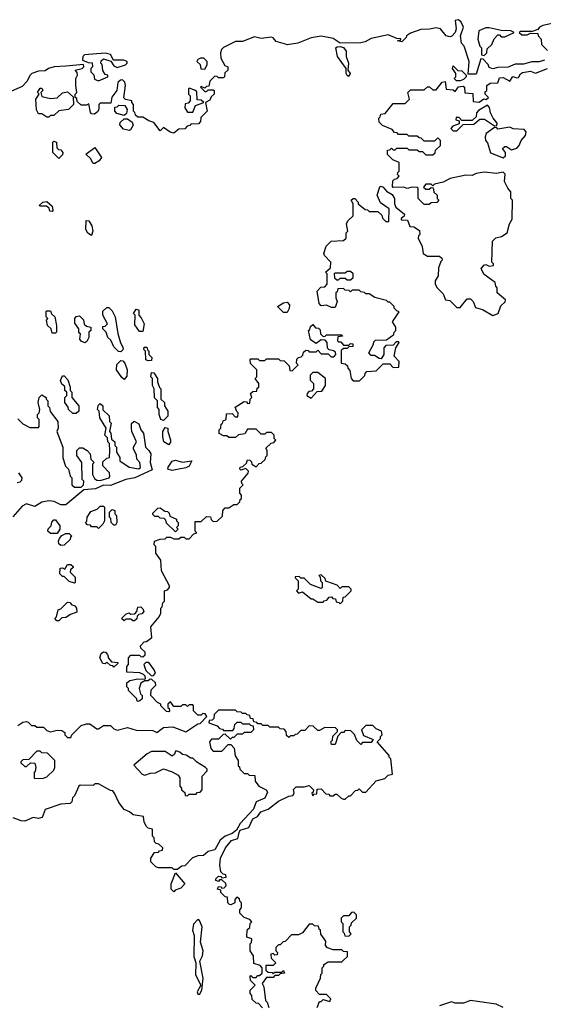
# Model space of a CAD drawing. Extents: x 2769579 to 2883812, y 684207 to 828660.
# Tile 487 of 505: x 2830726 to 2833780, y 820603 to 826349. Entities that reach past the tile are written whole.
import ezdxf

# ---------------------------------------------------------------- set-up
doc = ezdxf.new("R2010")
doc.units = 0

msp = doc.modelspace()

# ---------------------------------------------------------------- linework, layer by layer
at = {"layer": '0CON02XD'}
for points in [[(2833786.4, 826113.6), (2833756.1, 826103.9), (2833713.9, 826103.9), (2833665, 826090), (2833615, 826088.8), (2833575, 826071.2), (2833515, 826070), (2833485, 826063.3), (2833465, 826070), (2833458.3, 826088.3), (2833428.3, 826118.3), (2833415, 826120), (2833389.3, 826030.7), (2833341.7, 826031.7), (2833347.5, 826105), (2833317.5, 826195), (2833303, 826213), (2833297.5, 826255), (2833313.6, 826306.4), (2833300, 826335), (2833285, 826349.2), (2833266.7, 826345), (2833270.8, 826295), (2833266.2, 826273.8), (2833246.4, 826253.6), (2833235, 826250), (2833214, 826254), (2833180, 826295), (2833155, 826300.8), (2833117, 826293), (2833065, 826291.9), (2833005, 826270), (2832982.5, 826255), (2832980, 826245), (2832955, 826220), (2832930, 826225), (2832948.3, 826231.7), (2832948.3, 826238.3), (2832925, 826240), (2832875, 826261.4), (2832775, 826239.5), (2832740.6, 826219.4), (2832715.8, 826214.2), (2832595, 826212.5), (2832555, 826240), (2832485, 826252.9), (2832425, 826242.9), (2832348.6, 826211.4), (2832285, 826202.5), (2832276, 826206)], [(2833435, 826140), (2833450, 826155), (2833451.7, 826178.3), (2833480, 826205), (2833493, 826237), (2833515, 826260), (2833525, 826260), (2833535, 826250), (2833555, 826250), (2833610, 826275), (2833590, 826285), (2833535, 826286.2), (2833465, 826302.5), (2833445, 826301.4), (2833403.3, 826285), (2833397.5, 826235), (2833410, 826195), (2833420, 826185), (2833420, 826145), (2833435, 826140)], [(2833857, 826333), (2833777.5, 826315), (2833757.5, 826305), (2833748.3, 826291.7), (2833715, 826280), (2833645, 826280), (2833640, 826275), (2833655, 826260), (2833685, 826260), (2833705, 826270), (2833748.3, 826268.3), (2833750, 826255), (2833767.5, 826235), (2833770, 826205), (2833805, 826170)], [(2832276, 826206), (2832222.5, 826222.5), (2832205, 826243.8), (2832195, 826247.1), (2832135, 826240), (2832095, 826249.2), (2832025, 826222.5), (2831985, 826222.5), (2831915, 826186), (2831903.8, 826175), (2831897.5, 826155), (2831900, 826125), (2831921.7, 826081.7), (2831940, 826075), (2831940, 826055), (2831921.7, 826038.3), (2831920, 826015), (2831915, 826010), (2831885, 826010), (2831878.3, 826018.3), (2831865, 826020), (2831835, 825990), (2831828.3, 825961.7), (2831815, 825960), (2831805, 825950), (2831785, 825960), (2831780, 825955), (2831805, 825930), (2831815, 825930), (2831825, 825940), (2831855, 825940), (2831860, 825935), (2831860, 825915), (2831841.7, 825898.3), (2831835, 825880), (2831810, 825865), (2831820, 825815), (2831781.7, 825778.3), (2831780, 825755), (2831768.3, 825741.7), (2831725, 825740), (2831718.3, 825731.7), (2831701.7, 825728.3), (2831688.3, 825711.7), (2831655, 825710), (2831625, 825687.5), (2831603, 825693), (2831565, 825720), (2831545, 825700), (2831508.3, 825748.3), (2831478.3, 825758.3), (2831445, 825780), (2831415, 825780), (2831401.7, 825791.7), (2831398.3, 825808.3), (2831390, 825815), (2831390, 825855), (2831380, 825865), (2831380, 825875), (2831343, 825883), (2831333, 825893), (2831342.5, 825965), (2831340, 825985), (2831325, 825997.5), (2831313, 825997), (2831298.3, 825981.7), (2831292.5, 825935), (2831263, 825897), (2831258.3, 825861.7), (2831195, 825862.5), (2831187.5, 825855), (2831187.5, 825825), (2831179.3, 825810.7), (2831161.7, 825798.3), (2831145, 825800), (2831138.3, 825808.3), (2831128.3, 825858.3), (2831115, 825850), (2831085, 825850), (2831061.7, 825871.7), (2831058.3, 825888.3), (2831050, 825895), (2831050, 825915), (2831060, 825925), (2831052.5, 825965), (2831053.3, 826005), (2831062.5, 826025), (2831061.7, 826041.7), (2831050, 826055), (2831090, 826065), (2831100, 826075), (2831098.3, 826088.3), (2830995, 826078), (2830927.5, 826075), (2830893.8, 826065), (2830875, 826051.2), (2830835, 826048.1), (2830797.5, 826035), (2830785, 826023.3), (2830769.2, 825990.8), (2830740, 825960), (2830678.3, 825931.7)], [(2832645, 826017.5), (2832635, 826022.5), (2832630, 826035), (2832630, 826065), (2832580, 826135), (2832570, 826185), (2832578.3, 826191.7), (2832595, 826193.3), (2832615, 826186.2), (2832630, 826165), (2832630, 826135), (2832643.8, 826095), (2832640, 826055), (2832652.5, 826035), (2832645, 826017.5)], [(2831185, 825992.5), (2831240, 826015), (2831240, 826025), (2831225, 826030), (2831211.7, 826051.7), (2831207, 826087), (2831200, 826095), (2831201.7, 826108.3), (2831215, 826120), (2831257.5, 826107.5), (2831275, 826080), (2831295, 826070), (2831343.6, 826086.4), (2831352.5, 826095), (2831352.5, 826105), (2831333.6, 826113.6), (2831272.5, 826112.5), (2831255, 826146), (2831225, 826153.3), (2831103.8, 826145), (2831094, 826135), (2831092.5, 826112.5), (2831125, 826100), (2831148.3, 826098.3), (2831150, 826075), (2831140, 826065), (2831140, 826045), (2831158.3, 826028.3), (2831161.7, 826001.7), (2831185, 825992.5)], [(2831805, 826060), (2831820, 826085), (2831820, 826105), (2831800, 826125), (2831780, 826125), (2831765, 826116.7), (2831760, 826105), (2831778.3, 826088.3), (2831781.7, 826061.7), (2831805, 826060)], [(2833160, 825325), (2833160, 825305), (2833170, 825295), (2833158.3, 825281.7), (2833125, 825280), (2833115, 825270), (2833085, 825270), (2833050, 825305), (2833050, 825365), (2833045, 825370), (2833015, 825372.5), (2832985, 825363.3), (2832965, 825372.5), (2832905, 825370), (2832900, 825375), (2832901.7, 825408.3), (2832911.7, 825418.3), (2832928.3, 825421.7), (2832940, 825435), (2832930, 825445), (2832931.7, 825458.3), (2832940, 825465), (2832940, 825515), (2832901.7, 825531.7), (2832871.7, 825561.7), (2832871.7, 825588.3), (2832885, 825590), (2832895, 825600), (2832905, 825590), (2832915, 825590), (2832925, 825600), (2832985, 825600), (2832995, 825590), (2833045, 825590), (2833055, 825580), (2833075, 825580), (2833095, 825560), (2833135, 825560), (2833148.3, 825571.7), (2833151.7, 825588.3), (2833180, 825615), (2833180, 825645), (2833165, 825660), (2833145, 825640), (2833085, 825640), (2833068.3, 825658.3), (2833055, 825660), (2833045, 825670), (2832995, 825670), (2832985, 825680), (2832935, 825680), (2832928.3, 825688.3), (2832911.7, 825691.7), (2832898.3, 825708.3), (2832841.7, 825731.7), (2832821.7, 825751.7), (2832820, 825775), (2832828.3, 825781.7), (2832831.7, 825798.3), (2832858.3, 825801.7), (2832905, 825860), (2832975, 825860), (2833000, 825885), (2832990, 825925), (2833005, 825940), (2833085, 825940), (2833105, 825957.5), (2833117, 825957), (2833135, 825940), (2833155, 825940), (2833190, 825985), (2833207.5, 825987.5), (2833213, 825943), (2833255, 825940), (2833265, 825930), (2833285, 825957.5), (2833311.7, 825961.7), (2833320, 825955), (2833321.7, 825921.7), (2833368.3, 825918.3), (2833371.7, 825871.7), (2833405, 825867.5), (2833433, 825887), (2833447.5, 825882.5), (2833460, 825895), (2833440, 825915), (2833441.7, 825928.3), (2833450, 825935), (2833450, 825965), (2833470.7, 825979.3), (2833515, 825980), (2833525, 826010), (2833545, 826011.2), (2833585, 825990), (2833602, 826018), (2833625, 826010), (2833635, 826012.5), (2833647.3, 826032.7), (2833659.5, 826040.5), (2833705, 826048), (2833735, 826037.5), (2833805, 826063.8)], [(2833295, 825992.5), (2833273, 825993), (2833260, 826005), (2833270, 826015), (2833270, 826035), (2833250, 826065), (2833255, 826080), (2833281.7, 826051.7), (2833305, 826050), (2833330, 826025), (2833330, 826015), (2833315, 826000), (2833295, 825992.5)], [(2830895, 825780), (2830885, 825780), (2830855, 825800), (2830835, 825800), (2830823, 825823), (2830820, 825885), (2830840, 825915), (2830830, 825925), (2830845, 825950), (2830855, 825950), (2830860, 825935), (2830850, 825925), (2830855, 825900), (2830905, 825890), (2830945, 825892.5), (2830975, 825922.5), (2831005, 825927.5), (2831038.3, 825898.3), (2831040, 825855), (2831010, 825825), (2830955, 825817.5), (2830925, 825790), (2830905, 825790), (2830895, 825780)], [(2831735, 825810), (2831751.7, 825848.3), (2831800, 825865), (2831785, 825880), (2831761.7, 825881.7), (2831758.3, 825928.3), (2831748.3, 825938.3), (2831715, 825950), (2831710, 825945), (2831710, 825915), (2831720, 825905), (2831720, 825875), (2831708.3, 825861.7), (2831691.7, 825858.3), (2831690, 825835), (2831705, 825810), (2831735, 825810)], [(2831335, 825790), (2831291.7, 825801.7), (2831280, 825815), (2831281.7, 825838.3), (2831295, 825840), (2831305, 825850), (2831339.3, 825849.3), (2831352.5, 825825), (2831348.3, 825801.7), (2831335, 825790)], [(2833275, 825700), (2833311.7, 825738.3), (2833375, 825740), (2833410.7, 825769.3), (2833437.7, 825767.7), (2833495, 825730), (2833508.3, 825731.7), (2833510, 825745), (2833487.5, 825775), (2833472.5, 825805), (2833467, 825837), (2833455, 825850), (2833401.7, 825818.3), (2833390, 825805), (2833388.3, 825781.7), (2833365, 825760), (2833305, 825760), (2833288.3, 825778.3), (2833271.7, 825778.3), (2833270, 825765), (2833288.3, 825758.3), (2833288.3, 825741.7), (2833251.7, 825728.3), (2833240, 825715), (2833255, 825700), (2833275, 825700)], [(2831365, 825703.3), (2831331.2, 825711.2), (2831310, 825735), (2831311.7, 825748.3), (2831335, 825770), (2831355, 825770), (2831381.7, 825751.7), (2831387, 825733), (2831373, 825707), (2831365, 825703.3)], [(2833545, 825542.5), (2833560, 825555), (2833560, 825575), (2833541.7, 825598.3), (2833555, 825610), (2833565, 825610), (2833595, 825590), (2833625, 825600), (2833640, 825615), (2833650, 825645), (2833677, 825673), (2833680, 825695), (2833668.3, 825708.3), (2833605, 825712.5), (2833585, 825722.5), (2833515, 825710), (2833508.3, 825718.3), (2833495, 825720), (2833446.7, 825685), (2833440, 825665), (2833442.5, 825645), (2833455, 825630), (2833471.7, 825571.7), (2833545, 825542.5)], [(2830955, 825540), (2830920, 825575), (2830920, 825635), (2830925, 825640), (2830940, 825635), (2830941.7, 825601.7), (2830951.7, 825591.7), (2830965, 825590), (2830977.5, 825575), (2830975, 825560), (2830955, 825540)], [(2831165, 825510), (2831155, 825510), (2831139.3, 825539.3), (2831112.5, 825565), (2831165, 825602.5), (2831202.5, 825545), (2831190, 825525), (2831165, 825510)], [(2831618.3, 822221.7), (2831695, 822192.5), (2831765, 822240), (2831778.3, 822241.7), (2831818.3, 822281.7), (2831808.3, 822298.3), (2831795, 822300), (2831785, 822290), (2831765, 822290), (2831740, 822315), (2831740, 822345), (2831735, 822350), (2831715, 822350), (2831705, 822340), (2831695, 822350), (2831675, 822350), (2831665, 822340), (2831625, 822340), (2831605, 822367.5), (2831590, 822355), (2831590, 822335), (2831598.3, 822328.3), (2831600, 822315), (2831595, 822310), (2831581.7, 822311.7), (2831550, 822345), (2831550, 822355), (2831530, 822365), (2831490, 822405), (2831491.7, 822438.3), (2831520, 822465), (2831518.3, 822478.3), (2831495, 822500), (2831481.7, 822498.3), (2831475, 822490), (2831455, 822490), (2831433, 822477), (2831422.5, 822445), (2831430, 822415), (2831440, 822405), (2831440, 822385), (2831427, 822373), (2831415, 822370), (2831410, 822375), (2831410, 822385), (2831360, 822435), (2831360, 822445), (2831350, 822455), (2831351.7, 822478.3), (2831368.3, 822491.7), (2831415, 822502.5), (2831455, 822500), (2831460, 822505), (2831458.3, 822518.3), (2831448.3, 822528.3), (2831427, 822537), (2831351.7, 822541.7), (2831350, 822575), (2831360, 822585), (2831360, 822625), (2831375, 822640), (2831425, 822640), (2831431.7, 822631.7), (2831445, 822630), (2831457, 822643), (2831457, 822657), (2831431.7, 822681.7), (2831430, 822695), (2831451.7, 822718.3), (2831465, 822720), (2831497, 822743), (2831490, 822805), (2831540, 822865), (2831550, 822885), (2831550, 822915), (2831557, 822923), (2831560, 822945), (2831570, 822955), (2831570, 823015), (2831588.3, 823021.7), (2831600, 823035), (2831600, 823045), (2831553, 823133), (2831550, 823195), (2831520, 823235), (2831520, 823275), (2831510, 823285), (2831512.5, 823305), (2831545, 823317.5), (2831575, 823320), (2831585, 823330), (2831605, 823330), (2831625, 823320), (2831655, 823320), (2831665, 823330), (2831685, 823330), (2831695, 823320), (2831715, 823320), (2831741.7, 823348.3), (2831760, 823355), (2831750, 823365), (2831750, 823420), (2831785, 823420), (2831815, 823450), (2831838.3, 823448.3), (2831841.7, 823431.7), (2831855, 823420), (2831878.3, 823421.7), (2831908.3, 823451.7), (2831910, 823485), (2831925, 823500), (2831945, 823500), (2831975, 823520), (2831995, 823520), (2832010, 823535), (2832011.7, 823548.3), (2832020, 823555), (2832020, 823575), (2832010, 823585), (2832010, 823615), (2832025, 823630), (2832030, 823635), (2832021.7, 823641.7), (2832020, 823655), (2832058.3, 823701.7), (2832060, 823715), (2832045, 823730), (2832015, 823720), (2832010, 823725), (2832011.7, 823738.3), (2832028.3, 823741.7), (2832048.3, 823761.7), (2832055, 823780), (2832068.3, 823778.3), (2832078.3, 823768.3), (2832080, 823755), (2832105, 823740), (2832121.7, 823758.3), (2832135, 823760), (2832158.3, 823781.7), (2832161.7, 823798.3), (2832170, 823805), (2832170, 823835), (2832161.7, 823848.3), (2832191.7, 823878.3), (2832208.3, 823881.7), (2832220, 823895), (2832210, 823905), (2832210, 823925), (2832195, 823940), (2832165, 823940), (2832155, 823930), (2832135, 823930), (2832105, 823960), (2832055, 823960), (2832038.3, 823931.7), (2832003, 823927), (2831985, 823910), (2831945, 823910), (2831935, 823920), (2831915, 823920), (2831890, 823935), (2831890, 823955), (2831900, 823965), (2831901.7, 823988.3), (2831908.3, 823991.7), (2831911.7, 824008.3), (2831930, 824015), (2831931.7, 824048.3), (2831965, 824050), (2831981.7, 824031.7), (2831998.3, 824031.7), (2832000, 824055), (2831991.7, 824061.7), (2831981.7, 824088.3), (2832035, 824120), (2832048.3, 824118.3), (2832055, 824110), (2832068.3, 824111.7), (2832070, 824135), (2832080, 824145), (2832071.7, 824168.3), (2832085, 824180), (2832108.3, 824181.7), (2832111.7, 824198.3), (2832120, 824205), (2832120, 824225), (2832100, 824255), (2832110, 824265), (2832110, 824305), (2832071.7, 824341.7), (2832070, 824365), (2832075, 824370), (2832115, 824370), (2832125, 824360), (2832155, 824360), (2832165, 824370), (2832235, 824370), (2832245, 824360), (2832268.3, 824358.3), (2832298.3, 824328.3), (2832301.7, 824301.7), (2832315, 824300), (2832350, 824335), (2832340, 824345), (2832341.7, 824368.3), (2832351.7, 824378.3), (2832368.3, 824381.7), (2832378.3, 824391.7), (2832381.7, 824408.3), (2832395, 824420), (2832408.3, 824418.3), (2832415, 824410), (2832455, 824410), (2832465, 824420), (2832485, 824400), (2832525, 824400), (2832541.7, 824381.7), (2832558.3, 824381.7), (2832570, 824395), (2832568.3, 824408.3), (2832557, 824417), (2832531.7, 824421.7), (2832521.7, 824431.7), (2832520, 824465), (2832508.3, 824478.3), (2832485, 824480), (2832455, 824460), (2832421.7, 824481.7), (2832410, 824535), (2832418.3, 824541.7), (2832421.7, 824558.3), (2832435, 824570), (2832451.7, 824551.7), (2832468.3, 824548.3), (2832478.3, 824538.3), (2832480, 824515), (2832495, 824500), (2832508.3, 824501.7), (2832515, 824510), (2832605, 824510), (2832608.3, 824501.7), (2832581.7, 824498.3), (2832580, 824475), (2832585, 824470), (2832598.3, 824468.3), (2832615, 824450), (2832645, 824450), (2832655, 824460), (2832668.3, 824458.3), (2832668.3, 824441.7), (2832645, 824440), (2832635, 824430), (2832615, 824430), (2832601.7, 824418.3), (2832600, 824345), (2832625, 824340), (2832638.3, 824328.3), (2832640, 824315), (2832651.7, 824301.7), (2832660, 824255), (2832671.7, 824241.7), (2832708.3, 824241.7), (2832738.3, 824271.7), (2832740, 824285), (2832750, 824295), (2832805, 824300), (2832845, 824340), (2832885, 824340), (2832905, 824320), (2832938.3, 824321.7), (2832940, 824355), (2832910, 824385), (2832920, 824435), (2832940, 824465), (2832935, 824470), (2832921.7, 824468.3), (2832905, 824450), (2832861.7, 824448.3), (2832850, 824435), (2832850, 824395), (2832835, 824370), (2832821.7, 824371.7), (2832795, 824390), (2832775, 824390), (2832762.5, 824405), (2832790, 824455), (2832791.7, 824468.3), (2832801.7, 824478.3), (2832865, 824480), (2832908.3, 824511.7), (2832910, 824525), (2832920, 824535), (2832920, 824555), (2832900, 824585), (2832940, 824645), (2832925, 824650), (2832910, 824665), (2832910, 824675), (2832885, 824700), (2832875, 824700), (2832865, 824710), (2832798.3, 824728.3), (2832765, 824750), (2832745, 824750), (2832737, 824757), (2832715, 824760), (2832705, 824770), (2832665, 824770), (2832655, 824760), (2832648.3, 824768.3), (2832625, 824770), (2832615, 824780), (2832581.7, 824778.3), (2832578.3, 824761.7), (2832570, 824755), (2832570, 824725), (2832577.5, 824705), (2832565, 824670), (2832545, 824670), (2832515, 824682.5), (2832485, 824680), (2832473, 824693), (2832460, 824765), (2832481.7, 824788.3), (2832505, 824790), (2832520, 824805), (2832520, 824865), (2832510, 824875), (2832538.3, 824901.7), (2832540, 824935), (2832503, 824973), (2832500, 824985), (2832513, 825027), (2832543, 825057), (2832615, 825060), (2832630, 825075), (2832630, 825105), (2832640, 825115), (2832633, 825157), (2832640, 825175), (2832670, 825205), (2832670, 825275), (2832660, 825295), (2832670, 825305), (2832680, 825305), (2832700, 825285), (2832700, 825275), (2832741.7, 825241.7), (2832755, 825240), (2832765, 825230), (2832815, 825230), (2832838.3, 825208.3), (2832841.7, 825191.7), (2832861.7, 825171.7), (2832878.3, 825171.7), (2832880, 825245), (2832830.7, 825280.7), (2832810, 825325), (2832827, 825373), (2832835, 825377.5), (2832845, 825372.5), (2832865, 825347.5), (2832899.3, 825329.3), (2832912.5, 825305), (2832912.5, 825275), (2832920, 825255), (2832970, 825215), (2832968.3, 825201.7), (2832951.7, 825188.3), (2832951.7, 825181.7), (2832988.3, 825178.3), (2833001.7, 825141.7), (2833025, 825140), (2833058.3, 825118.3), (2833060, 825095), (2833051.7, 825088.3), (2833050, 825075), (2833072.5, 825025), (2833080, 824985), (2833105, 824970), (2833175, 824970), (2833188.3, 824958.3), (2833190, 824945), (2833181.7, 824938.3), (2833168.3, 824901.7), (2833167.5, 824855), (2833150, 824825), (2833150, 824805), (2833160, 824785), (2833195, 824750), (2833210, 824715), (2833235, 824710), (2833275, 824670), (2833295, 824670), (2833335, 824720), (2833355, 824720), (2833370, 824705), (2833385, 824670), (2833425, 824657.5), (2833485, 824622.5), (2833516.4, 824633.6), (2833531.7, 824678.3), (2833558.3, 824701.7), (2833560, 824715), (2833510, 824755), (2833510, 824785), (2833503, 824793), (2833500, 824815), (2833435, 824862.5), (2833417.5, 824895), (2833433, 824917), (2833445, 824920), (2833465, 824910), (2833490, 824915), (2833490, 824925), (2833480, 824935), (2833483, 825057), (2833503, 825077), (2833537, 825083), (2833570, 825105), (2833583, 825157), (2833597.5, 825185), (2833600, 825295), (2833590, 825305), (2833590, 825345), (2833572.5, 825365), (2833553.3, 825405), (2833557.5, 825447.5), (2833545, 825460), (2833508, 825452), (2833435, 825460), (2833388.3, 825451.7), (2833365, 825440), (2833328.3, 825441.7), (2833237.7, 825422.3), (2833195, 825400), (2833145, 825390), (2833135, 825380), (2833125, 825390), (2833095, 825390), (2833081.7, 825371.7), (2833095, 825360), (2833115, 825360), (2833125, 825370), (2833138.3, 825368.3), (2833141.7, 825341.7), (2833160, 825325)], [(2830915, 825230), (2830901.7, 825231.7), (2830898.3, 825248.3), (2830881.7, 825261.7), (2830845, 825260), (2830840, 825265), (2830860, 825285), (2830885, 825287.5), (2830915, 825260), (2830920, 825235), (2830915, 825230)], [(2831145, 825090), (2831123.6, 825103.6), (2831112.5, 825125), (2831113, 825177), (2831130, 825175), (2831147, 825147), (2831152.5, 825115), (2831145, 825090)], [(2832655, 824830), (2832670, 824845), (2832670, 824865), (2832655, 824880), (2832635, 824880), (2832625, 824870), (2832565, 824870), (2832560, 824865), (2832562.5, 824842.5), (2832575, 824830), (2832585, 824830), (2832595, 824840), (2832625, 824840), (2832635, 824830), (2832655, 824830)], [(2831315, 824410), (2831301.7, 824411.7), (2831275, 824440), (2831258.3, 824478.3), (2831240, 824495), (2831230, 824525), (2831210, 824545), (2831211.7, 824558.3), (2831225, 824560), (2831237.5, 824575), (2831210, 824625), (2831211.7, 824648.3), (2831235, 824670), (2831245, 824670), (2831265, 824650), (2831282.5, 824615), (2831298.3, 824518.3), (2831313, 824463), (2831330, 824435), (2831328.3, 824421.7), (2831315, 824410)], [(2832285, 824640), (2832265, 824640), (2832230, 824675), (2832265, 824697.5), (2832285, 824700), (2832300, 824685), (2832297, 824663), (2832285, 824640)], [(2830935, 824520), (2830915, 824520), (2830910, 824545), (2830887.5, 824565), (2830882.5, 824595), (2830890, 824605), (2830880, 824615), (2830880, 824645), (2830885, 824650), (2830905, 824650), (2830911.7, 824631.7), (2830930, 824615), (2830940, 824565), (2830940, 824525), (2830935, 824520)], [(2831105, 824462.5), (2831083.6, 824473.6), (2831077.5, 824485), (2831080, 824515), (2831071.7, 824521.7), (2831070, 824545), (2831048.3, 824578.3), (2831047.5, 824605), (2831055, 824617.5), (2831075, 824620), (2831097, 824597), (2831101.7, 824571.7), (2831115, 824560), (2831140, 824555), (2831140, 824535), (2831130, 824525), (2831130, 824495), (2831118.3, 824471.7), (2831105, 824462.5)], [(2831445, 824530), (2831425, 824530), (2831398.3, 824568.3), (2831400, 824625), (2831390, 824635), (2831405, 824660), (2831420, 824655), (2831420, 824625), (2831435, 824610), (2831452.5, 824575), (2831445, 824530)], [(2831475, 824357.5), (2831462.5, 824365), (2831460, 824415), (2831450, 824425), (2831451.7, 824438.3), (2831468.3, 824438.3), (2831471.7, 824421.7), (2831480, 824415), (2831480, 824395), (2831497, 824377), (2831495, 824360), (2831475, 824357.5)], [(2831335, 824250), (2831320.7, 824260.7), (2831290, 824305), (2831293, 824337), (2831315, 824360), (2831328.3, 824358.3), (2831340, 824345), (2831352.5, 824305), (2831351.7, 824268.3), (2831335, 824250)], [(2831055, 824050), (2831035, 824050), (2831010, 824075), (2831008.3, 824088.3), (2830990, 824115), (2830990, 824145), (2831000, 824155), (2831000, 824175), (2830990, 824185), (2830988.3, 824208.3), (2830971.7, 824221.7), (2830963, 824243), (2830975, 824270), (2830985, 824270), (2831007, 824247), (2831020, 824205), (2831020, 824185), (2831030, 824175), (2831030, 824145), (2831070, 824095), (2831070, 824065), (2831055, 824050)], [(2831565, 824010), (2831550, 824015), (2831540, 824045), (2831540, 824075), (2831530, 824085), (2831530, 824125), (2831513, 824143), (2831510, 824195), (2831500, 824215), (2831500, 824255), (2831490, 824265), (2831495, 824290), (2831508.3, 824288.3), (2831530, 824255), (2831530, 824235), (2831541.7, 824201.7), (2831550, 824195), (2831550, 824135), (2831570, 824115), (2831570, 824095), (2831590, 824065), (2831590, 824035), (2831565, 824010)], [(2832425, 824140), (2832461.7, 824178.3), (2832488.3, 824181.7), (2832510, 824215), (2832510, 824255), (2832465, 824290), (2832435, 824290), (2832420, 824275), (2832420, 824245), (2832440, 824225), (2832440, 824195), (2832428.3, 824181.7), (2832411.7, 824178.3), (2832401.7, 824168.3), (2832400, 824155), (2832425, 824140)], [(2830715, 824020), (2830745, 823990), (2830785, 823970), (2830835, 823970), (2830840, 823975), (2830840, 824015), (2830830, 824025), (2830830, 824045), (2830840, 824055), (2830842.5, 824075), (2830833.3, 824115), (2830840, 824145), (2830855, 824160), (2830880, 824145), (2830880, 824135), (2830890, 824125), (2830890, 824095), (2830900, 824085), (2830903, 824063), (2830947.5, 824005), (2830950, 823965), (2830942.5, 823945), (2830977.5, 823855), (2830978.3, 823791.7), (2830993, 823743), (2831010, 823725), (2831020, 823685), (2831030, 823675), (2831030, 823635), (2831045, 823620), (2831085, 823620), (2831097.5, 823635), (2831100, 823655), (2831090, 823665), (2831087.5, 823765), (2831060, 823805), (2831060, 823835), (2831075, 823850), (2831095, 823850), (2831120, 823835), (2831137.5, 823815), (2831140, 823785), (2831160, 823765), (2831150, 823755), (2831150, 823695), (2831161.7, 823671.7), (2831175, 823662.5), (2831195, 823660), (2831247.5, 823675), (2831252.5, 823685), (2831250, 823705), (2831210, 823745), (2831211.7, 823768.3), (2831235, 823790), (2831250, 823795), (2831252.5, 823835), (2831250, 823875), (2831240, 823885), (2831238.3, 823908.3), (2831222.5, 823925), (2831230, 823965), (2831192.5, 824025), (2831190, 824065), (2831180, 824075), (2831183, 824097), (2831195, 824110), (2831210, 824095), (2831211.7, 824071.7), (2831247, 824037), (2831250, 824005), (2831260, 823995), (2831250, 823945), (2831257, 823937), (2831261.7, 823901.7), (2831280, 823885), (2831280, 823865), (2831290, 823855), (2831290, 823825), (2831310, 823795), (2831310, 823775), (2831365, 823737.5), (2831421.7, 823728.3), (2831430, 823735), (2831427.5, 823765), (2831410, 823785), (2831407, 823807), (2831390, 823845), (2831390, 823855), (2831407.5, 823885), (2831380, 823945), (2831377.5, 823965), (2831378.3, 823991.7), (2831393, 824007), (2831420.7, 823990.7), (2831432.5, 823955), (2831447, 823937), (2831460, 823855), (2831480, 823835), (2831490, 823815), (2831487.5, 823765), (2831498.3, 823721.7), (2831397.5, 823675), (2831345, 823666.2), (2831255, 823631.2), (2831215, 823632.5), (2831168.3, 823611.7), (2831100, 823605), (2830995, 823517.5), (2830965, 823517.5), (2830926.4, 823536.4), (2830895, 823541.2), (2830855, 823533.8), (2830815, 823507.5), (2830765, 823523.3), (2830740.5, 823509.5), (2830685, 823447.5)], [(2831595, 823867.5), (2831567.5, 823885), (2831560, 823915), (2831560, 823945), (2831575, 823970), (2831590, 823965), (2831590, 823945), (2831606.4, 823896.4), (2831606.4, 823883.6), (2831595, 823867.5)], [(2831615, 823718.8), (2831590, 823725), (2831591.7, 823738.3), (2831615, 823772.5), (2831635, 823777.5), (2831675, 823767.5), (2831730, 823775), (2831715, 823743.3), (2831695, 823733.3), (2831645, 823723.8), (2831615, 823718.8)], [(2830711.7, 823648.3), (2830728.3, 823651.7), (2830738.3, 823661.7), (2830740, 823675), (2830720, 823705)], [(2831185, 823380), (2831175, 823390), (2831145, 823390), (2831138.3, 823398.3), (2831121.7, 823401.7), (2831110, 823415), (2831118.3, 823421.7), (2831120, 823445), (2831141.7, 823478.3), (2831177, 823493), (2831195, 823510), (2831215, 823510), (2831220, 823505), (2831220, 823425), (2831210, 823405), (2831185, 823380)], [(2831285, 823400), (2831275, 823400), (2831260, 823415), (2831257.5, 823437.5), (2831250, 823445), (2831250, 823475), (2831265, 823490), (2831280, 823485), (2831280, 823465), (2831290, 823455), (2831292.5, 823415), (2831285, 823400)], [(2831635, 823360), (2831581.7, 823411.7), (2831578.3, 823428.3), (2831568.3, 823438.3), (2831545, 823440), (2831535, 823450), (2831515, 823450), (2831501.7, 823461.7), (2831501.7, 823468.3), (2831531.7, 823498.3), (2831545, 823500), (2831571.7, 823481.7), (2831588.3, 823478.3), (2831598.3, 823468.3), (2831601.7, 823451.7), (2831640, 823435), (2831640, 823425), (2831650, 823415), (2831650, 823395), (2831640, 823385), (2831650, 823375), (2831635, 823360)], [(2830945, 823350), (2830905, 823350), (2830890, 823365), (2830891.7, 823378.3), (2830910, 823395), (2830913, 823417), (2830925, 823430), (2830935, 823430), (2830960, 823395), (2830960, 823375), (2830945, 823350)], [(2830965, 823280), (2830955, 823290), (2830952.5, 823305), (2830958.3, 823321.7), (2830971.7, 823338.3), (2830995, 823350), (2831015, 823350), (2831030, 823335), (2831021.7, 823328.3), (2831020, 823315), (2830985, 823282.5), (2830965, 823280)], [(2831045, 823060), (2831015, 823070), (2830985, 823100), (2830975, 823100), (2830960, 823115), (2830961.7, 823148.3), (2830975, 823150), (2830988.3, 823141.7), (2831005, 823170), (2831025, 823170), (2831038.3, 823158.3), (2831038.3, 823151.7), (2831021.7, 823138.3), (2831020, 823125), (2831050, 823095), (2831050, 823065), (2831045, 823060)], [(2832595, 822940), (2832610, 822955), (2832611.7, 822978.3), (2832625, 822980), (2832660, 823015), (2832660, 823025), (2832645, 823040), (2832605, 823040), (2832595, 823030), (2832578.3, 823048.3), (2832511.7, 823071.7), (2832508.3, 823088.3), (2832485, 823110), (2832470, 823105), (2832478.3, 823098.3), (2832480, 823075), (2832490, 823065), (2832490, 823035), (2832485, 823030), (2832423, 823053), (2832385, 823090), (2832365, 823090), (2832355, 823100), (2832331.7, 823098.3), (2832331.7, 823091.7), (2832350, 823075), (2832350, 823025), (2832340, 823015), (2832351.7, 823001.7), (2832375, 823010), (2832425, 822970), (2832435, 822970), (2832465, 822950), (2832495, 822950), (2832501.7, 822958.3), (2832518.3, 822961.7), (2832531.7, 822978.3), (2832545, 822980), (2832551.7, 822971.7), (2832568.3, 822968.3), (2832571.7, 822951.7), (2832588.3, 822948.3), (2832595, 822940)], [(2830955, 822840), (2830941.7, 822841.7), (2830930, 822855), (2830940, 822865), (2830950, 822905), (2830965, 822910), (2831005, 822950), (2831018.3, 822948.3), (2831030, 822935), (2831045, 822930), (2831057.5, 822915), (2831058.3, 822891.7), (2831021.7, 822878.3), (2830995, 822860), (2830971.7, 822858.3), (2830955, 822840)], [(2831395, 822840), (2831385, 822840), (2831375, 822850), (2831345, 822850), (2831335, 822840), (2831320, 822855), (2831345, 822880), (2831363, 822887), (2831375, 822880), (2831398.3, 822881.7), (2831410, 822895), (2831415, 822920), (2831431.7, 822921.7), (2831445, 822910), (2831450, 822895), (2831438.3, 822881.7), (2831421.7, 822878.3), (2831411.7, 822868.3), (2831408.3, 822851.7), (2831395, 822840)], [(2831275, 822570), (2831268.3, 822578.3), (2831255, 822580), (2831235, 822600), (2831225, 822590), (2831211.7, 822591.7), (2831192.5, 822625), (2831200.7, 822649.3), (2831215, 822660), (2831227, 822657), (2831237.5, 822645), (2831243, 822623), (2831261.7, 822601.7), (2831298.3, 822598.3), (2831298.3, 822591.7), (2831275, 822570)], [(2831505, 822520), (2831517.5, 822535), (2831510, 822555), (2831478.3, 822598.3), (2831461.7, 822598.3), (2831450, 822585), (2831461.7, 822551.7), (2831491.7, 822521.7), (2831505, 822520)], [(2832141.7, 820581.7), (2832118.3, 820608.3), (2832105, 820610), (2832081.7, 820631.7), (2832080, 820655), (2832070, 820665), (2832070, 820685), (2832100, 820715), (2832071.7, 820741.7), (2832070, 820765), (2832075, 820770), (2832085, 820760), (2832105, 820760), (2832115, 820770), (2832125, 820770), (2832140, 820785), (2832140, 820815), (2832128.3, 820828.3), (2832091.7, 820841.7), (2832090, 820885), (2832070, 820915), (2832070, 820955), (2832077, 820963), (2832080, 820985), (2832050, 820995), (2832053, 821037), (2832068.3, 821051.7), (2832070, 821075), (2832080, 821085), (2832068.3, 821098.3), (2832035, 821110), (2832010, 821135), (2832010, 821155), (2832020, 821165), (2832020, 821195), (2832010, 821205), (2832008.3, 821218.3), (2831991.7, 821228.3), (2831980, 821215), (2831980, 821195), (2831957, 821183), (2831950, 821185), (2831940, 821195), (2831938.3, 821228.3), (2831925, 821230), (2831900, 821255), (2831898.3, 821268.3), (2831880, 821275), (2831885, 821290), (2831898.3, 821288.3), (2831905, 821280), (2831918.3, 821281.7), (2831930, 821295), (2831928.3, 821308.3), (2831905, 821330), (2831891.7, 821328.3), (2831885, 821320), (2831870, 821325), (2831870, 821335), (2831885, 821350), (2831898.3, 821348.3), (2831905, 821340), (2831930, 821345), (2831928.3, 821358.3), (2831911.7, 821361.7), (2831900, 821375), (2831892.5, 821415), (2831897.5, 821455), (2831926.2, 821515), (2831962, 821558), (2831998.8, 821571.2), (2832006, 821605), (2832011.7, 821618.3), (2832063.3, 821635), (2832085.7, 821684.3), (2832112, 821698), (2832133.1, 821726.9), (2832175, 821741.2), (2832235, 821787.5), (2832295, 821817.5), (2832318.3, 821821.7), (2832327.5, 821835), (2832323, 821857), (2832338.3, 821871.7), (2832385, 821872.5), (2832415, 821880), (2832440, 821855), (2832438.3, 821841.7), (2832430, 821835), (2832435, 821820), (2832441.7, 821828.3), (2832458.3, 821831.7), (2832461.7, 821858.3), (2832485, 821860), (2832511.7, 821831.7), (2832528.3, 821828.3), (2832535, 821820), (2832555, 821820), (2832565, 821830), (2832575, 821830), (2832600, 821805), (2832615, 821800), (2832625, 821800), (2832645, 821820), (2832655, 821820), (2832685, 821850), (2832698.3, 821851.7), (2832705, 821860), (2832725, 821840), (2832745, 821840), (2832805, 821907.5), (2832855, 821920), (2832875, 821940), (2832900, 821945), (2832890, 822035), (2832880, 822045), (2832880, 822055), (2832810, 822135), (2832830, 822155), (2832830, 822165), (2832840, 822175), (2832837, 822197), (2832805, 822210), (2832785, 822230), (2832745, 822230), (2832720, 822205), (2832731.7, 822171.7), (2832788.3, 822148.3), (2832775, 822130), (2832725, 822130), (2832715, 822120), (2832691.7, 822141.7), (2832678.3, 822178.3), (2832658.3, 822198.3), (2832625, 822200), (2832615, 822190), (2832601.7, 822188.3), (2832581.7, 822168.3), (2832565, 822120), (2832545, 822120), (2832540, 822135), (2832550, 822145), (2832553, 822167), (2832580, 822195), (2832580, 822205), (2832567, 822217), (2832505, 822217.5), (2832475, 822200), (2832465, 822200), (2832437, 822227), (2832415, 822227.5), (2832388.3, 822201.7), (2832365, 822200), (2832345, 822180), (2832331.7, 822178.3), (2832325, 822170), (2832305, 822170), (2832295, 822160), (2832281.7, 822171.7), (2832280, 822195), (2832268.3, 822208.3), (2832245, 822210), (2832235, 822220), (2832185, 822220), (2832175, 822230), (2832145, 822230), (2832135, 822240), (2832115, 822240), (2832108.3, 822248.3), (2832091.7, 822251.7), (2832088.3, 822268.3), (2832071.7, 822271.7), (2832068.3, 822288.3), (2832051.7, 822291.7), (2832045, 822300), (2832025, 822300), (2832018.3, 822308.3), (2831995, 822310), (2831985, 822320), (2831885, 822320), (2831875, 822310)], [(2831875, 822310), (2831860, 822295), (2831858.3, 822271.7), (2831848.3, 822261.7), (2831831.7, 822258.3), (2831830, 822245), (2831878.3, 822228.3), (2831891.7, 822211.7), (2831908.3, 822208.3), (2831915, 822200), (2831968.3, 822201.7), (2831977, 822213), (2831980, 822235), (2831995, 822250), (2832015, 822250), (2832025, 822240), (2832065, 822240), (2832071.7, 822231.7), (2832088.3, 822228.3), (2832090, 822205), (2832075, 822190), (2832035, 822190), (2832025, 822180), (2831995, 822180), (2831975, 822160), (2831965, 822160), (2831955, 822150), (2831925, 822180), (2831911.7, 822178.3), (2831885, 822150), (2831845, 822150), (2831832.5, 822135), (2831840, 822095), (2831855, 822080), (2831905, 822080), (2831941.7, 822118.3), (2831958.3, 822118.3), (2831977, 822097), (2831983, 822053), (2832000, 822025), (2832000, 821995), (2832008.3, 821988.3), (2832010, 821975), (2832035, 821950), (2832055, 821950), (2832065, 821940), (2832098.3, 821938.3), (2832100, 821905), (2832120, 821875), (2832164.1, 821854.1), (2832171.2, 821841.2), (2832155, 821806.2), (2832106.1, 821783.9), (2832088.8, 821741.2), (2832012.1, 821657.9), (2831990, 821620), (2831965, 821598.8), (2831925, 821583.3), (2831895, 821560), (2831865, 821503.8), (2831825, 821494), (2831798, 821472), (2831765, 821470), (2831733, 821457), (2831688.3, 821411.7), (2831671.7, 821408.3), (2831645, 821390), (2831625, 821390), (2831615, 821400), (2831535, 821400), (2831520, 821405), (2831490, 821435), (2831490, 821455), (2831511.7, 821488.3), (2831535, 821490), (2831541.7, 821498.3), (2831558.3, 821501.7), (2831560, 821515), (2831538.3, 821538.3), (2831521.7, 821541.7), (2831511.7, 821551.7), (2831510, 821575), (2831500, 821585), (2831500, 821625), (2831475, 821630), (2831465, 821640), (2831452.5, 821665), (2831448.3, 821698.3), (2831388.3, 821708.3), (2831367, 821727), (2831335, 821740), (2831305, 821780), (2831281.7, 821831.7), (2831268.3, 821848.3), (2831255, 821850), (2831185, 821890), (2831165, 821890), (2831155, 821880), (2831078.3, 821881.7), (2831070, 821875), (2831045, 821820), (2831033, 821807), (2831030, 821785), (2831020, 821775), (2830965, 821770), (2830875, 821740), (2830857, 821693), (2830835, 821687.5), (2830805, 821692.5), (2830755, 821672.5), (2830733.6, 821673.6), (2830688.3, 821691.7)], [(2830715, 822230), (2830745, 822250), (2830765, 822252.5), (2830775, 822250), (2830795, 822230), (2830815, 822230), (2830825, 822220), (2830865, 822220), (2830885, 822200), (2830905, 822192.5), (2830945, 822202.5), (2830971.7, 822201.7), (2830988.3, 822188.3), (2830990, 822175), (2831005, 822160), (2831025, 822160), (2831030, 822175), (2831085, 822230), (2831115, 822240), (2831135, 822240), (2831175, 822210), (2831185, 822210), (2831215, 822230), (2831255, 822230), (2831275, 822210), (2831295, 822202.5), (2831355, 822217.5), (2831405, 822202.5), (2831501.7, 822201.7), (2831525, 822190), (2831565, 822217.5), (2831618.3, 822221.7)], [(2830815, 821920), (2830865, 821922.5), (2830885, 821930), (2830925, 821970), (2830930, 821985), (2830930, 822025), (2830888.3, 822068.3), (2830855, 822070), (2830845, 822080), (2830825, 822080), (2830778.3, 822031.7), (2830745, 822030), (2830731.7, 822018.3), (2830731.7, 822011.7), (2830755, 821990), (2830765, 821990), (2830788.3, 822011.7), (2830815, 822010), (2830820, 821985), (2830817, 821963), (2830810, 821955), (2830810, 821925), (2830815, 821920)], [(2831705, 821820), (2831715, 821830), (2831755, 821830), (2831761.7, 821838.3), (2831778.3, 821841.7), (2831790, 821855), (2831790, 821935), (2831820, 821965), (2831820, 821975), (2831810, 821985), (2831760, 822015), (2831735, 822040), (2831725, 822040), (2831697, 822057), (2831675, 822060), (2831660, 822075), (2831645, 822080), (2831635, 822080), (2831628.3, 822061.7), (2831615, 822050), (2831575, 822077.5), (2831495, 822077.5), (2831470, 822065), (2831391.7, 821998.3), (2831440, 821945), (2831455, 821940), (2831488.3, 821951.7), (2831517, 821953), (2831565, 821977.5), (2831615, 821960), (2831649.3, 821939.3), (2831660, 821925), (2831660, 821875), (2831670, 821865), (2831670, 821855), (2831688.3, 821838.3), (2831691.7, 821821.7), (2831705, 821820)], [(2831625, 821260), (2831610, 821275), (2831610, 821305), (2831635, 821370), (2831690, 821305), (2831665, 821280), (2831631.7, 821268.3), (2831625, 821260)], [(2832645, 821000), (2832660, 821015), (2832650, 821025), (2832650, 821055), (2832660, 821065), (2832661.7, 821078.3), (2832690, 821105), (2832690, 821125), (2832675, 821140), (2832661.7, 821138.3), (2832645, 821120), (2832615, 821120), (2832600, 821105), (2832600, 821085), (2832610, 821075), (2832610, 821025), (2832618.3, 821018.3), (2832621.7, 821001.7), (2832645, 821000)], [(2831775, 820660), (2831788.8, 820685), (2831796.2, 820755), (2831776.2, 820855), (2831791.2, 820885), (2831796.2, 820915), (2831780, 820965), (2831789.2, 821055), (2831775, 821092.5), (2831765, 821097.5), (2831738.8, 821071.2), (2831733.8, 821035), (2831743.8, 821005), (2831742, 820882), (2831753.3, 820845), (2831751.2, 820775), (2831782.5, 820715), (2831761.2, 820675), (2831765, 820662.5), (2831775, 820660)], [(2832460, 820585), (2832475, 820620), (2832485, 820620), (2832495, 820630), (2832535, 820620), (2832540, 820635), (2832515, 820660), (2832475, 820660), (2832453, 820683), (2832453, 820697), (2832480, 820755), (2832483, 820777), (2832490, 820785), (2832490, 820815), (2832500, 820825), (2832500, 820835), (2832525, 820850), (2832605, 820850), (2832611.7, 820858.3), (2832638.3, 820881.7), (2832638.3, 820908.3), (2832615, 820910), (2832605, 820920), (2832555, 820920), (2832521.7, 820931.7), (2832510, 820945), (2832511.7, 820971.7), (2832481.7, 821011.7), (2832480, 821035), (2832471.7, 821041.7), (2832468.3, 821058.3), (2832445, 821060), (2832435, 821070), (2832415, 821070), (2832375, 821020), (2832351.7, 821008.3), (2832311.7, 821008.3), (2832275, 820970), (2832261.7, 820968.3), (2832245, 820950), (2832235, 820950), (2832220, 820935), (2832220, 820915), (2832230, 820905), (2832228.3, 820891.7), (2832215, 820890), (2832205, 820900), (2832190, 820895), (2832191.7, 820871.7), (2832220, 820845), (2832205, 820830), (2832161.7, 820828.3), (2832161.7, 820801.7), (2832175, 820790), (2832198.3, 820788.3), (2832205, 820780), (2832215, 820790), (2832255, 820790), (2832265, 820800), (2832270, 820785), (2832245, 820780), (2832235, 820770), (2832215, 820770), (2832205, 820760), (2832165, 820760), (2832140, 820725), (2832150, 820705), (2832160, 820625), (2832170, 820615), (2832180, 820585)], [(2833545, 820584), (2833505, 820604.3), (2833355, 820624.2), (2833315, 820610), (2833265, 820610), (2833245, 820616.7), (2833175, 820594.3)]]:
    msp.add_lwpolyline(points, dxfattribs=at)

doc.saveas('drawing.dxf')
